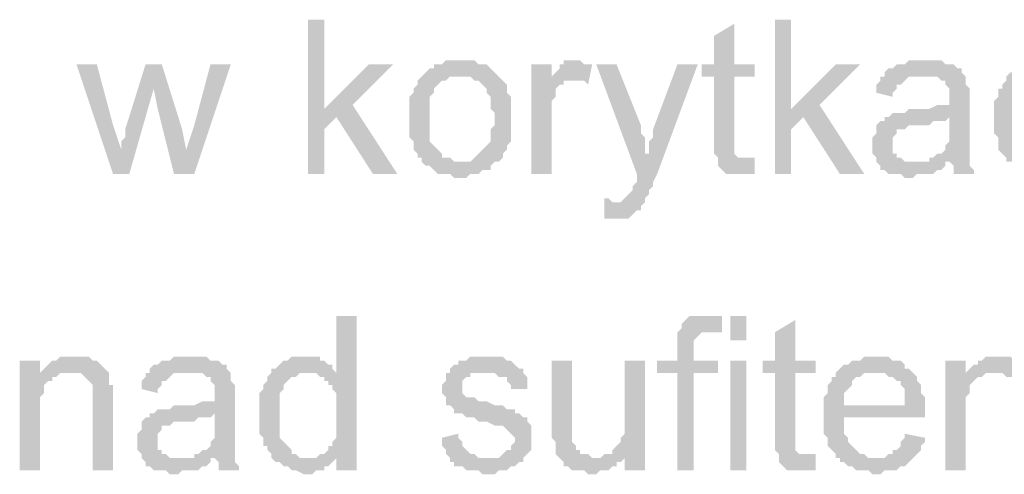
# Model space of a CAD drawing. Header units: millimetres. Extents: x -523 to 1404227, y -783705 to 1038705.
# Tile 391 of 508: x 708692 to 709718, y 221583 to 222058. Entities that reach past the tile are written whole.
import ezdxf

# ---------------------------------------------------------------- set-up
doc = ezdxf.new("R2010")
doc.units = ezdxf.units.MM
doc.linetypes.add('ACAD_ISO08W100', pattern=[36, 24, -3, 6, -3])
doc.layers.add('!!ELEKTRYKA', color=7, linetype='Continuous')

msp = doc.modelspace()

# ---------------------------------------------------------------- hatches: boundary and pattern name
at = {"layer": '!!ELEKTRYKA', "linetype": 'ACAD_ISO08W100'}
for points in [[(709009.17, 222057.55), (708992.24, 222057.55), (708992.24, 221896.68), (709009.17, 221896.68), (709009.17, 221943.25), (709021.87, 221955.95), (709009.17, 221964.42)], [(709496.02, 222057.55), (709479.08, 222057.55), (709479.08, 221896.68), (709496.02, 221896.68), (709496.02, 221943.25), (709508.72, 221955.95), (709496.02, 221964.42)], [(709436.75, 222053.32), (709415.58, 222040.62), (709415.58, 222010.99), (709402.88, 222010.99), (709402.88, 221998.29), (709415.58, 221998.29), (709415.58, 221930.55), (709415.58, 221930.55), (709415.58, 221922.08), (709415.58, 221917.85), (709419.81, 221913.62), (709449.45, 221913.62), (709445.21, 221913.62), (709440.98, 221913.62), (709440.98, 221913.62), (709436.75, 221917.85), (709436.75, 221917.85), (709436.75, 221922.08), (709436.75, 221930.55), (709436.75, 221998.29), (709457.91, 221998.29), (709457.91, 222010.99), (709436.75, 222010.99)], [(709153.11, 222015.22), (709153.11, 222015.22), (709136.17, 222015.22), (709131.94, 222010.99), (709127.71, 222010.99), (709123.47, 222010.99), (709123.47, 222006.75), (709119.24, 222006.75), (709115.01, 222002.52), (709115.01, 222002.52), (709110.77, 221998.29), (709153.11, 221998.29), (709153.11, 221998.29), (709157.34, 221998.29), (709161.57, 221998.29), (709165.81, 221994.05), (709170.04, 221994.05), (709174.27, 221989.82), (709174.27, 221989.82), (709178.51, 221985.59), (709178.51, 221981.35), (709182.74, 221977.12), (709182.74, 221972.89), (709182.74, 221968.65), (709182.74, 221964.42), (709186.97, 221960.18), (709186.97, 221955.95), (709186.97, 221955.95), (709186.97, 221947.48), (709182.74, 221943.25), (709182.74, 221939.02), (709182.74, 221934.78), (709182.74, 221930.55), (709178.51, 221926.32), (709178.51, 221926.32), (709174.27, 221922.08), (709174.27, 221922.08), (709170.04, 221917.85), (709165.81, 221913.62), (709165.81, 221913.62), (709161.57, 221909.38), (709157.34, 221909.38), (709153.11, 221909.38), (709110.77, 221909.38), (709115.01, 221905.15), (709119.24, 221905.15), (709123.47, 221900.92), (709123.47, 221900.92), (709127.71, 221896.68), (709131.94, 221896.68), (709136.17, 221896.68), (709140.41, 221896.68), (709144.64, 221892.45), (709153.11, 221892.45), (709153.11, 221892.45), (709157.34, 221892.45), (709161.57, 221896.68), (709165.81, 221896.68), (709170.04, 221896.68), (709174.27, 221900.92), (709178.51, 221900.92), (709182.74, 221900.92), (709182.74, 221905.15), (709186.97, 221909.38), (709191.21, 221909.38), (709195.44, 221913.62), (709195.44, 221917.85), (709199.67, 221922.08), (709199.67, 221922.08), (709199.67, 221926.32), (709203.91, 221930.55), (709203.91, 221930.55), (709203.91, 221934.78), (709203.91, 221939.02), (709203.91, 221947.48), (709203.91, 221951.72), (709203.91, 221955.95), (709203.91, 221960.18), (709203.91, 221964.42), (709203.91, 221968.65), (709203.91, 221972.89), (709203.91, 221977.12), (709199.67, 221981.35), (709199.67, 221985.59), (709199.67, 221989.82), (709195.44, 221994.05), (709191.21, 221998.29), (709191.21, 221998.29), (709186.97, 222002.52), (709182.74, 222006.75), (709182.74, 222006.75), (709178.51, 222010.99), (709174.27, 222010.99), (709170.04, 222010.99), (709165.81, 222015.22), (709161.57, 222015.22), (709157.34, 222015.22)], [(709271.64, 222015.22), (709271.64, 222015.22), (709258.94, 222015.22), (709258.94, 222010.99), (709254.71, 222010.99), (709254.71, 222006.75), (709250.48, 222002.52), (709246.24, 221998.29), (709246.24, 221994.05), (709267.41, 221994.05), (709271.64, 221994.05), (709275.88, 221994.05), (709280.11, 221994.05), (709284.34, 221989.82), (709288.58, 222010.99), (709284.34, 222010.99), (709280.11, 222010.99), (709275.88, 222015.22), (709275.88, 222015.22)], [(709635.72, 222015.22), (709635.72, 222015.22), (709618.79, 222015.22), (709614.55, 222010.99), (709610.32, 222010.99), (709606.09, 222010.99), (709601.85, 222006.75), (709597.62, 222006.75), (709593.38, 222002.52), (709593.38, 221998.29), (709631.49, 221998.29), (709635.72, 221998.29), (709639.95, 221998.29), (709644.19, 221998.29), (709648.42, 221998.29), (709652.65, 221994.05), (709656.89, 221994.05), (709656.89, 221989.82), (709656.89, 221989.82), (709661.12, 221985.59), (709661.12, 221981.35), (709661.12, 221977.12), (709661.12, 221977.12), (709661.12, 221968.65), (709661.12, 221968.65), (709656.89, 221968.65), (709652.65, 221968.65), (709652.65, 221968.65), (709648.42, 221968.65), (709639.95, 221964.42), (709635.72, 221964.42), (709631.49, 221964.42), (709627.25, 221964.42), (709618.79, 221964.42), (709614.55, 221960.18), (709610.32, 221960.18), (709610.32, 221960.18), (709606.09, 221960.18), (709601.85, 221960.18), (709597.62, 221955.95), (709661.12, 221955.95), (709661.12, 221947.48), (709661.12, 221943.25), (709661.12, 221939.02), (709661.12, 221934.78), (709661.12, 221930.55), (709656.89, 221926.32), (709656.89, 221926.32), (709656.89, 221922.08), (709652.65, 221917.85), (709648.42, 221917.85), (709644.19, 221913.62), (709639.95, 221913.62), (709639.95, 221909.38), (709661.12, 221909.38), (709661.12, 221909.38), (709665.35, 221905.15), (709665.35, 221900.92), (709665.35, 221896.68), (709686.52, 221896.68), (709686.52, 221896.68), (709686.52, 221900.92), (709682.29, 221905.15), (709682.29, 221909.38), (709682.29, 221913.62), (709682.29, 221913.62), (709682.29, 221917.85), (709682.29, 221922.08), (709682.29, 221926.32), (709682.29, 221930.55), (709682.29, 221939.02), (709682.29, 221943.25), (709682.29, 221972.89), (709682.29, 221972.89), (709682.29, 221977.12), (709682.29, 221981.35), (709682.29, 221985.59), (709678.05, 221989.82), (709678.05, 221989.82), (709678.05, 221994.05), (709678.05, 221998.29), (709673.82, 222002.52), (709673.82, 222006.75), (709669.59, 222006.75), (709665.35, 222010.99), (709661.12, 222010.99), (709656.89, 222010.99), (709652.65, 222015.22), (709648.42, 222015.22), (709644.19, 222015.22), (709639.95, 222015.22)], [(709762.72, 222015.22), (709745.79, 222015.22), (709741.56, 222010.99), (709737.32, 222010.99), (709733.09, 222006.75), (709733.09, 222006.75), (709728.85, 222002.52), (709724.62, 222002.52), (709720.39, 221998.29), (709720.39, 221994.05), (709716.15, 221989.82), (709716.15, 221985.59), (709711.92, 221985.59), (709711.92, 221981.35), (709711.92, 221977.12), (709707.69, 221972.89), (709707.69, 221968.65), (709707.69, 221964.42), (709707.69, 221960.18), (709707.69, 221955.95), (709707.69, 221947.48), (709707.69, 221943.25), (709707.69, 221939.02), (709711.92, 221934.78), (709711.92, 221930.55), (709711.92, 221926.32), (709711.92, 221922.08), (709716.15, 221917.85), (709716.15, 221917.85), (709720.39, 221913.62), (709720.39, 221909.38), (709758.49, 221909.38), (709758.49, 221909.38), (709754.26, 221909.38), (709750.02, 221909.38), (709745.79, 221913.62), (709741.56, 221913.62), (709741.56, 221917.85), (709737.32, 221922.08), (709737.32, 221922.08), (709733.09, 221922.08), (709733.09, 221926.32), (709733.09, 221930.55), (709728.85, 221934.78), (709728.85, 221939.02), (709728.85, 221943.25), (709728.85, 221947.48), (709728.85, 221955.95), (709728.85, 221955.95), (709728.85, 221960.18), (709728.85, 221964.42), (709728.85, 221968.65), (709728.85, 221972.89), (709733.09, 221977.12), (709733.09, 221981.35), (709737.32, 221985.59), (709737.32, 221989.82), (709737.32, 221989.82), (709741.56, 221994.05), (709745.79, 221994.05), (709750.02, 221998.29), (709754.26, 221998.29), (709758.49, 221998.29), (709762.72, 221998.29), (709796.59, 221998.29), (709796.59, 222002.52), (709792.36, 222006.75), (709788.12, 222006.75), (709788.12, 222010.99), (709783.89, 222010.99), (709779.66, 222010.99), (709775.42, 222015.22), (709771.19, 222015.22), (709766.96, 222015.22)], [(708772.1, 222010.99), (708750.93, 222010.99), (708789.03, 221896.68), (708797.5, 221922.08), (708789.03, 221947.48)], [(708839.83, 222010.99), (708822.9, 222010.99), (708801.73, 221943.25), (708801.73, 221934.78), (708797.5, 221930.55), (708797.5, 221926.32), (708797.5, 221922.08), (708797.5, 221922.08), (708789.03, 221896.68), (708805.96, 221896.68), (708831.37, 221985.59)], [(708839.83, 222010.99), (708831.37, 221985.59), (708835.6, 221964.42), (708852.53, 221896.68), (708865.23, 221922.08), (708861, 221943.25)], [(708911.8, 222010.99), (708890.63, 222010.99), (708873.7, 221947.48), (708865.23, 221922.08), (708852.53, 221896.68), (708873.7, 221896.68)], [(709081.14, 222010.99), (709055.74, 222010.99), (709009.17, 221964.42), (709021.87, 221955.95), (709059.97, 221896.68), (709085.37, 221896.68), (709038.8, 221968.65)], [(709246.24, 222010.99), (709225.08, 222010.99), (709225.08, 221896.68), (709246.24, 221896.68), (709246.24, 221955.95), (709246.24, 221960.18), (709246.24, 221964.42), (709246.24, 221968.65), (709246.24, 221972.89), (709250.48, 221977.12), (709250.48, 221981.35), (709250.48, 221985.59), (709254.71, 221989.82), (709258.94, 221989.82), (709258.94, 221994.05), (709263.18, 221994.05), (709267.41, 221994.05), (709246.24, 221994.05)], [(709313.98, 222010.99), (709292.81, 222010.99), (709335.14, 221896.68), (709347.85, 221917.85), (709343.61, 221917.85), (709343.61, 221926.32), (709343.61, 221930.55), (709343.61, 221934.78), (709339.38, 221939.02), (709339.38, 221943.25), (709339.38, 221947.48)], [(709398.65, 222010.99), (709377.48, 222010.99), (709352.08, 221943.25), (709352.08, 221943.25), (709352.08, 221939.02), (709352.08, 221934.78), (709347.85, 221930.55), (709347.85, 221926.32), (709347.85, 221922.08), (709347.85, 221917.85), (709335.14, 221896.68), (709335.14, 221896.68), (709335.14, 221892.45), (709335.14, 221888.22), (709330.91, 221883.98), (709330.91, 221879.75), (709326.68, 221875.52), (709326.68, 221875.52), (709326.68, 221875.52), (709322.44, 221871.28), (709322.44, 221871.28), (709318.21, 221867.05), (709309.74, 221867.05), (709343.61, 221867.05), (709343.61, 221871.28), (709343.61, 221871.28), (709347.85, 221875.52), (709347.85, 221879.75), (709352.08, 221883.98), (709352.08, 221888.22), (709356.31, 221896.68)], [(709567.98, 222010.99), (709542.58, 222010.99), (709496.02, 221964.42), (709508.72, 221955.95), (709546.82, 221896.68), (709572.22, 221896.68), (709525.65, 221968.65)], [(709110.77, 221998.29), (709110.77, 221998.29), (709106.54, 221994.05), (709106.54, 221989.82), (709102.31, 221985.59), (709102.31, 221981.35), (709098.07, 221977.12), (709098.07, 221972.89), (709098.07, 221968.65), (709098.07, 221964.42), (709098.07, 221960.18), (709098.07, 221955.95), (709098.07, 221955.95), (709098.07, 221947.48), (709098.07, 221943.25), (709098.07, 221939.02), (709098.07, 221934.78), (709102.31, 221930.55), (709102.31, 221926.32), (709102.31, 221922.08), (709106.54, 221917.85), (709106.54, 221913.62), (709110.77, 221913.62), (709110.77, 221909.38), (709153.11, 221909.38), (709148.87, 221909.38), (709144.64, 221909.38), (709140.41, 221913.62), (709136.17, 221913.62), (709131.94, 221913.62), (709131.94, 221917.85), (709127.71, 221922.08), (709127.71, 221922.08), (709123.47, 221926.32), (709123.47, 221926.32), (709119.24, 221930.55), (709119.24, 221934.78), (709119.24, 221939.02), (709119.24, 221943.25), (709119.24, 221947.48), (709119.24, 221955.95), (709119.24, 221955.95), (709119.24, 221960.18), (709119.24, 221964.42), (709119.24, 221968.65), (709119.24, 221972.89), (709119.24, 221977.12), (709123.47, 221981.35), (709123.47, 221985.59), (709127.71, 221989.82), (709127.71, 221989.82), (709131.94, 221994.05), (709136.17, 221994.05), (709140.41, 221998.29), (709144.64, 221998.29), (709148.87, 221998.29), (709153.11, 221998.29)], [(709593.38, 221998.29), (709589.15, 221998.29), (709589.15, 221994.05), (709584.92, 221989.82), (709584.92, 221985.59), (709584.92, 221981.35), (709601.85, 221977.12), (709601.85, 221981.35), (709606.09, 221985.59), (709606.09, 221989.82), (709610.32, 221989.82), (709614.55, 221994.05), (709614.55, 221994.05), (709618.79, 221998.29), (709623.02, 221998.29), (709627.25, 221998.29), (709631.49, 221998.29)], [(709597.62, 221955.95), (709593.38, 221955.95), (709593.38, 221951.72), (709589.15, 221951.72), (709584.92, 221947.48), (709584.92, 221943.25), (709584.92, 221939.02), (709580.68, 221934.78), (709580.68, 221930.55), (709580.68, 221926.32), (709580.68, 221926.32), (709580.68, 221922.08), (709580.68, 221917.85), (709584.92, 221913.62), (709584.92, 221909.38), (709589.15, 221905.15), (709589.15, 221905.15), (709589.15, 221900.92), (709593.38, 221900.92), (709597.62, 221896.68), (709601.85, 221896.68), (709606.09, 221896.68), (709610.32, 221896.68), (709614.55, 221892.45), (709618.79, 221892.45), (709623.02, 221892.45), (709627.25, 221896.68), (709631.49, 221896.68), (709635.72, 221896.68), (709639.95, 221896.68), (709644.19, 221896.68), (709648.42, 221900.92), (709652.65, 221900.92), (709656.89, 221905.15), (709656.89, 221909.38), (709623.02, 221909.38), (709623.02, 221909.38), (709618.79, 221909.38), (709614.55, 221909.38), (709610.32, 221913.62), (709606.09, 221913.62), (709606.09, 221917.85), (709601.85, 221917.85), (709601.85, 221922.08), (709601.85, 221926.32), (709601.85, 221930.55), (709601.85, 221934.78), (709606.09, 221939.02), (709606.09, 221939.02), (709606.09, 221943.25), (709610.32, 221943.25), (709614.55, 221943.25), (709618.79, 221947.48), (709623.02, 221947.48), (709627.25, 221947.48), (709631.49, 221947.48), (709635.72, 221947.48), (709639.95, 221947.48), (709644.19, 221951.72), (709648.42, 221951.72), (709652.65, 221951.72), (709656.89, 221951.72), (709661.12, 221955.95)], [(709457.91, 221913.62), (709419.81, 221913.62), (709419.81, 221909.38), (709419.81, 221909.38), (709419.81, 221905.15), (709424.05, 221900.92), (709428.28, 221896.68), (709432.51, 221896.68), (709432.51, 221896.68), (709440.98, 221896.68), (709445.21, 221896.68), (709445.21, 221896.68), (709449.45, 221896.68), (709453.68, 221896.68), (709457.91, 221896.68)], [(709301.28, 221871.28), (709301.28, 221850.12), (709326.68, 221850.12), (709330.91, 221854.35), (709330.91, 221854.35), (709335.14, 221858.58), (709339.38, 221858.58), (709339.38, 221862.82), (709343.61, 221867.05), (709309.74, 221867.05), (709309.74, 221867.05), (709305.51, 221871.28)], [(709043.04, 221748.51), (709021.87, 221748.51), (709021.87, 221689.24), (708992.24, 221689.24), (708996.47, 221689.24), (709000.7, 221689.24), (709004.94, 221685.01), (709009.17, 221685.01), (709009.17, 221680.78), (709013.4, 221680.78), (709013.4, 221676.54), (709017.64, 221676.54), (709017.64, 221672.31), (709021.87, 221668.08), (709021.87, 221663.84), (709021.87, 221659.61), (709021.87, 221655.38), (709021.87, 221651.14), (709021.87, 221642.68), (709021.87, 221638.44), (709021.87, 221634.21), (709021.87, 221629.98), (709021.87, 221625.74), (709021.87, 221621.51), (709017.64, 221617.28), (709017.64, 221613.04), (709013.4, 221613.04), (709013.4, 221608.81), (709009.17, 221604.58), (709004.94, 221604.58), (709000.7, 221600.34), (709021.87, 221600.34), (709021.87, 221587.64), (709043.04, 221587.64)], [(709407.11, 221748.51), (709390.18, 221748.51), (709385.95, 221744.28), (709385.95, 221744.28), (709381.71, 221740.05), (709381.71, 221735.81), (709377.48, 221731.58), (709411.35, 221731.58), (709415.58, 221731.58), (709419.81, 221731.58), (709424.05, 221731.58), (709424.05, 221748.51), (709424.05, 221748.51), (709419.81, 221748.51), (709415.58, 221748.51), (709411.35, 221748.51)], [(709500.25, 221744.28), (709479.08, 221731.58), (709479.08, 221701.94), (709466.38, 221701.94), (709466.38, 221689.24), (709479.08, 221689.24), (709479.08, 221621.51), (709479.08, 221621.51), (709479.08, 221613.04), (709479.08, 221608.81), (709483.32, 221604.58), (709512.95, 221604.58), (709508.72, 221604.58), (709504.48, 221604.58), (709504.48, 221604.58), (709500.25, 221608.81), (709500.25, 221608.81), (709500.25, 221613.04), (709500.25, 221621.51), (709500.25, 221689.24), (709521.42, 221689.24), (709521.42, 221701.94), (709500.25, 221701.94)], [(709377.48, 221731.58), (709377.48, 221731.58), (709377.48, 221701.94), (709356.31, 221701.94), (709356.31, 221689.24), (709377.48, 221689.24), (709377.48, 221587.64), (709394.41, 221587.64), (709394.41, 221689.24), (709419.81, 221689.24), (709419.81, 221701.94), (709394.41, 221701.94), (709394.41, 221714.65), (709394.41, 221718.88), (709394.41, 221723.11), (709398.65, 221727.35), (709398.65, 221727.35), (709398.65, 221727.35), (709402.88, 221731.58), (709407.11, 221731.58), (709411.35, 221731.58)], [(708712.83, 221701.94), (708691.66, 221701.94), (708691.66, 221587.64), (708712.83, 221587.64), (708712.83, 221651.14), (708712.83, 221655.38), (708712.83, 221659.61), (708712.83, 221663.84), (708717.06, 221668.08), (708717.06, 221672.31), (708717.06, 221676.54), (708721.3, 221680.78), (708721.3, 221680.78), (708725.53, 221680.78), (708725.53, 221685.01), (708729.76, 221685.01), (708712.83, 221685.01)], [(708746.7, 221706.18), (708746.7, 221706.18), (708734, 221706.18), (708729.76, 221701.94), (708725.53, 221701.94), (708721.3, 221697.71), (708721.3, 221697.71), (708717.06, 221693.48), (708712.83, 221689.24), (708742.46, 221689.24), (708746.7, 221689.24), (708750.93, 221689.24), (708755.16, 221689.24), (708759.4, 221685.01), (708759.4, 221685.01), (708763.63, 221680.78), (708767.86, 221676.54), (708767.86, 221676.54), (708767.86, 221672.31), (708767.86, 221668.08), (708767.86, 221663.84), (708767.86, 221659.61), (708767.86, 221587.64), (708789.03, 221587.64), (708789.03, 221659.61), (708789.03, 221659.61), (708789.03, 221668.08), (708789.03, 221672.31), (708789.03, 221676.54), (708784.8, 221676.54), (708784.8, 221680.78), (708784.8, 221685.01), (708784.8, 221689.24), (708780.56, 221693.48), (708780.56, 221693.48), (708776.33, 221697.71), (708772.1, 221701.94), (708767.86, 221701.94), (708767.86, 221701.94), (708763.63, 221706.18), (708759.4, 221706.18), (708750.93, 221706.18)], [(708869.47, 221706.18), (708869.47, 221706.18), (708852.53, 221706.18), (708848.3, 221701.94), (708844.07, 221701.94), (708839.83, 221701.94), (708835.6, 221697.71), (708831.37, 221697.71), (708827.13, 221693.48), (708827.13, 221689.24), (708865.23, 221689.24), (708869.47, 221689.24), (708873.7, 221689.24), (708877.93, 221689.24), (708882.17, 221689.24), (708886.4, 221685.01), (708890.63, 221685.01), (708890.63, 221680.78), (708890.63, 221680.78), (708894.87, 221676.54), (708894.87, 221672.31), (708894.87, 221668.08), (708894.87, 221668.08), (708894.87, 221659.61), (708894.87, 221659.61), (708890.63, 221659.61), (708886.4, 221659.61), (708886.4, 221659.61), (708882.17, 221659.61), (708873.7, 221655.38), (708869.47, 221655.38), (708865.23, 221655.38), (708861, 221655.38), (708852.53, 221655.38), (708848.3, 221651.14), (708844.07, 221651.14), (708844.07, 221651.14), (708839.83, 221651.14), (708835.6, 221651.14), (708831.37, 221646.91), (708894.87, 221646.91), (708894.87, 221638.44), (708894.87, 221634.21), (708894.87, 221629.98), (708894.87, 221625.74), (708894.87, 221621.51), (708890.63, 221617.28), (708890.63, 221617.28), (708890.63, 221613.04), (708886.4, 221608.81), (708882.17, 221608.81), (708877.93, 221604.58), (708873.7, 221604.58), (708873.7, 221600.34), (708894.87, 221600.34), (708894.87, 221600.34), (708899.1, 221596.11), (708899.1, 221591.88), (708899.1, 221587.64), (708920.27, 221587.64), (708920.27, 221587.64), (708920.27, 221591.88), (708916.03, 221596.11), (708916.03, 221600.34), (708916.03, 221604.58), (708916.03, 221604.58), (708916.03, 221608.81), (708916.03, 221613.04), (708916.03, 221617.28), (708916.03, 221621.51), (708916.03, 221629.98), (708916.03, 221634.21), (708916.03, 221663.84), (708916.03, 221663.84), (708916.03, 221668.08), (708916.03, 221672.31), (708916.03, 221676.54), (708911.8, 221680.78), (708911.8, 221680.78), (708911.8, 221685.01), (708911.8, 221689.24), (708907.57, 221693.48), (708907.57, 221697.71), (708903.33, 221697.71), (708899.1, 221701.94), (708894.87, 221701.94), (708890.63, 221701.94), (708886.4, 221706.18), (708882.17, 221706.18), (708877.93, 221706.18), (708873.7, 221706.18)], [(708988, 221706.18), (708988, 221706.18), (708975.3, 221706.18), (708971.07, 221701.94), (708966.84, 221701.94), (708962.6, 221697.71), (708962.6, 221697.71), (708958.37, 221693.48), (708954.14, 221693.48), (708954.14, 221689.24), (708949.9, 221685.01), (708949.9, 221680.78), (708945.67, 221676.54), (708945.67, 221676.54), (708945.67, 221672.31), (708941.43, 221668.08), (708941.43, 221663.84), (708941.43, 221659.61), (708941.43, 221655.38), (708941.43, 221651.14), (708941.43, 221646.91), (708941.43, 221642.68), (708941.43, 221638.44), (708941.43, 221634.21), (708941.43, 221629.98), (708941.43, 221625.74), (708945.67, 221621.51), (708945.67, 221617.28), (708945.67, 221613.04), (708949.9, 221613.04), (708949.9, 221608.81), (708954.14, 221604.58), (708954.14, 221600.34), (708992.24, 221600.34), (708988, 221600.34), (708983.77, 221600.34), (708979.54, 221604.58), (708975.3, 221604.58), (708975.3, 221608.81), (708971.07, 221613.04), (708971.07, 221613.04), (708966.84, 221617.28), (708966.84, 221617.28), (708962.6, 221621.51), (708962.6, 221625.74), (708962.6, 221629.98), (708962.6, 221634.21), (708962.6, 221638.44), (708962.6, 221646.91), (708962.6, 221646.91), (708962.6, 221651.14), (708962.6, 221655.38), (708962.6, 221659.61), (708962.6, 221663.84), (708962.6, 221668.08), (708966.84, 221672.31), (708966.84, 221676.54), (708971.07, 221680.78), (708971.07, 221680.78), (708975.3, 221685.01), (708979.54, 221685.01), (708983.77, 221689.24), (708988, 221689.24), (708992.24, 221689.24), (709021.87, 221689.24), (709017.64, 221693.48), (709017.64, 221697.71), (709013.4, 221697.71), (709009.17, 221701.94), (709004.94, 221701.94), (709004.94, 221706.18), (709000.7, 221706.18), (708992.24, 221706.18)], [(709174.27, 221706.18), (709174.27, 221706.18), (709161.57, 221706.18), (709157.34, 221701.94), (709157.34, 221701.94), (709153.11, 221701.94), (709148.87, 221701.94), (709148.87, 221697.71), (709144.64, 221697.71), (709140.41, 221693.48), (709140.41, 221689.24), (709178.51, 221689.24), (709178.51, 221689.24), (709182.74, 221689.24), (709186.97, 221689.24), (709191.21, 221685.01), (709195.44, 221685.01), (709199.67, 221685.01), (709199.67, 221680.78), (709203.91, 221676.54), (709203.91, 221672.31), (709220.84, 221672.31), (709220.84, 221676.54), (709220.84, 221680.78), (709220.84, 221685.01), (709216.61, 221689.24), (709216.61, 221693.48), (709216.61, 221693.48), (709212.38, 221693.48), (709208.14, 221697.71), (709203.91, 221701.94), (709199.67, 221701.94), (709199.67, 221701.94), (709195.44, 221706.18), (709191.21, 221706.18), (709186.97, 221706.18), (709182.74, 221706.18)], [(709267.41, 221701.94), (709246.24, 221701.94), (709246.24, 221629.98), (709246.24, 221629.98), (709246.24, 221625.74), (709246.24, 221621.51), (709250.48, 221617.28), (709250.48, 221613.04), (709250.48, 221608.81), (709250.48, 221604.58), (709254.71, 221600.34), (709254.71, 221600.34), (709258.94, 221596.11), (709258.94, 221591.88), (709263.18, 221591.88), (709267.41, 221587.64), (709271.64, 221587.64), (709275.88, 221587.64), (709280.11, 221587.64), (709284.34, 221583.41), (709288.58, 221583.41), (709288.58, 221583.41), (709292.81, 221583.41), (709297.04, 221587.64), (709301.28, 221587.64), (709305.51, 221587.64), (709309.74, 221591.88), (709313.98, 221591.88), (709313.98, 221596.11), (709318.21, 221596.11), (709322.44, 221600.34), (709292.81, 221600.34), (709288.58, 221600.34), (709284.34, 221604.58), (709280.11, 221604.58), (709275.88, 221604.58), (709275.88, 221608.81), (709271.64, 221608.81), (709271.64, 221613.04), (709267.41, 221617.28), (709267.41, 221621.51), (709267.41, 221621.51), (709267.41, 221629.98), (709267.41, 221634.21), (709267.41, 221638.44)], [(709343.61, 221701.94), (709322.44, 221701.94), (709322.44, 221642.68), (709322.44, 221642.68), (709322.44, 221634.21), (709322.44, 221629.98), (709322.44, 221625.74), (709318.21, 221621.51), (709318.21, 221617.28), (709318.21, 221617.28), (709313.98, 221613.04), (709309.74, 221608.81), (709309.74, 221604.58), (709322.44, 221604.58), (709322.44, 221587.64), (709343.61, 221587.64)], [(709584.92, 221706.18), (709572.22, 221706.18), (709567.98, 221701.94), (709559.52, 221701.94), (709555.28, 221697.71), (709551.05, 221697.71), (709546.82, 221693.48), (709542.58, 221689.24), (709584.92, 221689.24), (709584.92, 221689.24), (709589.15, 221689.24), (709593.38, 221689.24), (709597.62, 221685.01), (709601.85, 221685.01), (709606.09, 221680.78), (709610.32, 221680.78), (709610.32, 221676.54), (709610.32, 221676.54), (709614.55, 221672.31), (709614.55, 221668.08), (709614.55, 221663.84), (709614.55, 221655.38), (709551.05, 221655.38), (709635.72, 221655.38), (709635.72, 221659.61), (709635.72, 221663.84), (709631.49, 221668.08), (709631.49, 221672.31), (709631.49, 221676.54), (709627.25, 221680.78), (709627.25, 221685.01), (709623.02, 221689.24), (709623.02, 221689.24), (709618.79, 221693.48), (709614.55, 221693.48), (709614.55, 221697.71), (709610.32, 221701.94), (709606.09, 221701.94), (709601.85, 221701.94), (709597.62, 221706.18), (709593.38, 221706.18), (709589.15, 221706.18)], [(709678.05, 221701.94), (709656.89, 221701.94), (709656.89, 221587.64), (709678.05, 221587.64), (709678.05, 221646.91), (709678.05, 221651.14), (709678.05, 221655.38), (709678.05, 221659.61), (709678.05, 221663.84), (709682.29, 221668.08), (709682.29, 221672.31), (709682.29, 221676.54), (709686.52, 221680.78), (709686.52, 221680.78), (709690.75, 221685.01), (709694.99, 221685.01), (709678.05, 221689.24)], [(709711.92, 221706.18), (709699.22, 221706.18), (709694.99, 221701.94), (709690.75, 221701.94), (709690.75, 221697.71), (709686.52, 221697.71), (709682.29, 221693.48), (709678.05, 221689.24), (709707.69, 221689.24), (709707.69, 221689.24), (709711.92, 221689.24), (709716.15, 221689.24), (709720.39, 221685.01), (709745.79, 221685.01), (709745.79, 221689.24), (709741.56, 221693.48), (709737.32, 221693.48), (709737.32, 221697.71), (709733.09, 221701.94), (709733.09, 221701.94), (709728.85, 221701.94), (709724.62, 221706.18), (709720.39, 221706.18), (709716.15, 221706.18)], [(708712.83, 221689.24), (708712.83, 221685.01), (708729.76, 221685.01), (708734, 221689.24), (708738.23, 221689.24), (708742.46, 221689.24)], [(708827.13, 221689.24), (708822.9, 221689.24), (708822.9, 221685.01), (708818.67, 221680.78), (708818.67, 221676.54), (708818.67, 221672.31), (708835.6, 221668.08), (708835.6, 221672.31), (708839.83, 221676.54), (708839.83, 221680.78), (708844.07, 221680.78), (708848.3, 221685.01), (708848.3, 221685.01), (708852.53, 221689.24), (708856.77, 221689.24), (708861, 221689.24), (708865.23, 221689.24)], [(709140.41, 221689.24), (709136.17, 221689.24), (709136.17, 221680.78), (709131.94, 221676.54), (709131.94, 221672.31), (709131.94, 221668.08), (709136.17, 221663.84), (709136.17, 221659.61), (709136.17, 221655.38), (709140.41, 221655.38), (709144.64, 221651.14), (709144.64, 221646.91), (709148.87, 221646.91), (709148.87, 221646.91), (709153.11, 221646.91), (709157.34, 221642.68), (709161.57, 221642.68), (709165.81, 221642.68), (709170.04, 221638.44), (709174.27, 221638.44), (709178.51, 221638.44), (709186.97, 221634.21), (709191.21, 221634.21), (709195.44, 221634.21), (709199.67, 221629.98), (709199.67, 221629.98), (709203.91, 221625.74), (709203.91, 221625.74), (709208.14, 221621.51), (709208.14, 221617.28), (709203.91, 221613.04), (709203.91, 221608.81), (709199.67, 221608.81), (709195.44, 221604.58), (709195.44, 221604.58), (709191.21, 221600.34), (709186.97, 221600.34), (709178.51, 221600.34), (709140.41, 221600.34), (709140.41, 221596.11), (709144.64, 221596.11), (709144.64, 221591.88), (709148.87, 221591.88), (709153.11, 221591.88), (709157.34, 221587.64), (709161.57, 221587.64), (709165.81, 221587.64), (709170.04, 221587.64), (709174.27, 221583.41), (709178.51, 221583.41), (709182.74, 221583.41), (709186.97, 221583.41), (709191.21, 221587.64), (709195.44, 221587.64), (709199.67, 221587.64), (709203.91, 221591.88), (709208.14, 221591.88), (709212.38, 221596.11), (709216.61, 221596.11), (709216.61, 221600.34), (709220.84, 221604.58), (709220.84, 221604.58), (709225.08, 221608.81), (709225.08, 221613.04), (709225.08, 221617.28), (709225.08, 221621.51), (709225.08, 221621.51), (709225.08, 221625.74), (709225.08, 221629.98), (709225.08, 221634.21), (709220.84, 221638.44), (709220.84, 221642.68), (709216.61, 221642.68), (709212.38, 221646.91), (709208.14, 221646.91), (709208.14, 221651.14), (709203.91, 221651.14), (709199.67, 221651.14), (709195.44, 221655.38), (709191.21, 221655.38), (709186.97, 221655.38), (709178.51, 221659.61), (709178.51, 221659.61), (709174.27, 221659.61), (709170.04, 221659.61), (709165.81, 221663.84), (709161.57, 221663.84), (709161.57, 221663.84), (709157.34, 221663.84), (709153.11, 221668.08), (709153.11, 221672.31), (709153.11, 221676.54), (709153.11, 221676.54), (709153.11, 221680.78), (709157.34, 221685.01), (709161.57, 221685.01), (709161.57, 221689.24), (709165.81, 221689.24), (709174.27, 221689.24), (709178.51, 221689.24)], [(709542.58, 221689.24), (709542.58, 221689.24), (709542.58, 221685.01), (709538.35, 221685.01), (709538.35, 221680.78), (709534.12, 221676.54), (709534.12, 221672.31), (709534.12, 221668.08), (709529.88, 221663.84), (709529.88, 221659.61), (709529.88, 221655.38), (709529.88, 221651.14), (709529.88, 221642.68), (709529.88, 221638.44), (709529.88, 221634.21), (709529.88, 221629.98), (709529.88, 221625.74), (709534.12, 221621.51), (709534.12, 221617.28), (709534.12, 221613.04), (709538.35, 221608.81), (709538.35, 221608.81), (709542.58, 221604.58), (709542.58, 221600.34), (709584.92, 221600.34), (709584.92, 221600.34), (709580.68, 221600.34), (709576.45, 221600.34), (709572.22, 221604.58), (709567.98, 221604.58), (709563.75, 221608.81), (709559.52, 221613.04), (709559.52, 221613.04), (709559.52, 221613.04), (709555.28, 221617.28), (709555.28, 221621.51), (709551.05, 221625.74), (709551.05, 221629.98), (709551.05, 221634.21), (709551.05, 221642.68), (709635.72, 221642.68), (709635.72, 221642.68), (709635.72, 221646.91), (709635.72, 221651.14), (709635.72, 221655.38), (709551.05, 221655.38), (709551.05, 221655.38), (709551.05, 221663.84), (709551.05, 221668.08), (709555.28, 221672.31), (709555.28, 221672.31), (709559.52, 221676.54), (709559.52, 221680.78), (709563.75, 221685.01), (709567.98, 221685.01), (709572.22, 221689.24), (709576.45, 221689.24), (709580.68, 221689.24), (709584.92, 221689.24)], [(709678.05, 221689.24), (709678.05, 221689.24), (709694.99, 221685.01), (709699.22, 221689.24), (709703.45, 221689.24), (709707.69, 221689.24)], [(708831.37, 221646.91), (708827.13, 221646.91), (708827.13, 221642.68), (708822.9, 221642.68), (708818.67, 221638.44), (708818.67, 221634.21), (708818.67, 221629.98), (708814.43, 221625.74), (708814.43, 221621.51), (708814.43, 221617.28), (708814.43, 221617.28), (708814.43, 221613.04), (708814.43, 221608.81), (708818.67, 221604.58), (708818.67, 221600.34), (708822.9, 221596.11), (708822.9, 221596.11), (708822.9, 221591.88), (708827.13, 221591.88), (708831.37, 221587.64), (708835.6, 221587.64), (708839.83, 221587.64), (708844.07, 221587.64), (708848.3, 221583.41), (708852.53, 221583.41), (708856.77, 221583.41), (708861, 221587.64), (708865.23, 221587.64), (708869.47, 221587.64), (708873.7, 221587.64), (708877.93, 221587.64), (708882.17, 221591.88), (708886.4, 221591.88), (708890.63, 221596.11), (708890.63, 221600.34), (708856.77, 221600.34), (708856.77, 221600.34), (708852.53, 221600.34), (708848.3, 221600.34), (708844.07, 221604.58), (708839.83, 221604.58), (708839.83, 221608.81), (708835.6, 221608.81), (708835.6, 221613.04), (708835.6, 221617.28), (708835.6, 221621.51), (708835.6, 221625.74), (708839.83, 221629.98), (708839.83, 221629.98), (708839.83, 221634.21), (708844.07, 221634.21), (708848.3, 221634.21), (708852.53, 221638.44), (708856.77, 221638.44), (708861, 221638.44), (708865.23, 221638.44), (708869.47, 221638.44), (708873.7, 221638.44), (708877.93, 221642.68), (708882.17, 221642.68), (708886.4, 221642.68), (708890.63, 221642.68), (708894.87, 221646.91)], [(709148.87, 221625.74), (709131.94, 221621.51), (709131.94, 221621.51), (709131.94, 221613.04), (709136.17, 221608.81), (709136.17, 221604.58), (709140.41, 221600.34), (709178.51, 221600.34), (709178.51, 221600.34), (709174.27, 221600.34), (709170.04, 221600.34), (709165.81, 221604.58), (709161.57, 221604.58), (709157.34, 221608.81), (709157.34, 221608.81), (709153.11, 221613.04), (709153.11, 221617.28), (709148.87, 221621.51)], [(709614.55, 221625.74), (709614.55, 221621.51), (709610.32, 221617.28), (709610.32, 221613.04), (709606.09, 221608.81), (709601.85, 221608.81), (709601.85, 221604.58), (709597.62, 221604.58), (709593.38, 221600.34), (709589.15, 221600.34), (709584.92, 221600.34), (709542.58, 221600.34), (709546.82, 221600.34), (709546.82, 221596.11), (709551.05, 221596.11), (709555.28, 221591.88), (709559.52, 221591.88), (709563.75, 221587.64), (709567.98, 221587.64), (709572.22, 221587.64), (709576.45, 221587.64), (709580.68, 221583.41), (709584.92, 221583.41), (709589.15, 221583.41), (709593.38, 221587.64), (709597.62, 221587.64), (709601.85, 221587.64), (709606.09, 221587.64), (709610.32, 221591.88), (709614.55, 221591.88), (709618.79, 221596.11), (709618.79, 221596.11), (709623.02, 221600.34), (709627.25, 221604.58), (709627.25, 221604.58), (709631.49, 221608.81), (709631.49, 221613.04), (709635.72, 221617.28), (709635.72, 221621.51)], [(709309.74, 221604.58), (709301.28, 221604.58), (709297.04, 221600.34), (709292.81, 221600.34), (709322.44, 221600.34), (709322.44, 221604.58)], [(709521.42, 221604.58), (709483.32, 221604.58), (709483.32, 221600.34), (709483.32, 221600.34), (709483.32, 221596.11), (709487.55, 221591.88), (709491.78, 221587.64), (709496.02, 221587.64), (709496.02, 221587.64), (709504.48, 221587.64), (709508.72, 221587.64), (709508.72, 221587.64), (709512.95, 221587.64), (709517.18, 221587.64), (709521.42, 221587.64)], [(709000.7, 221600.34), (708954.14, 221600.34), (708958.37, 221596.11), (708962.6, 221596.11), (708966.84, 221591.88), (708966.84, 221591.88), (708971.07, 221591.88), (708975.3, 221587.64), (708975.3, 221587.64), (708979.54, 221587.64), (708988, 221583.41), (708992.24, 221583.41), (708996.47, 221583.41), (709000.7, 221587.64), (709004.94, 221587.64), (709009.17, 221587.64), (709009.17, 221591.88), (709013.4, 221591.88), (709017.64, 221596.11), (709021.87, 221600.34), (709021.87, 221600.34)]]:
    msp.add_hatch(color=7, dxfattribs=at).paths.add_polyline_path(points)

# ---------------------------------------------------------------- linework, layer by layer
at = {"layer": '!!ELEKTRYKA', "color": 7, "linetype": 'ACAD_ISO08W100', "lineweight": -3}
for points in [[(709449.45, 221723.11), (709449.45, 221748.51), (709432.51, 221723.11), (709432.51, 221748.51)], [(709449.45, 221587.64), (709449.45, 221701.94), (709432.51, 221587.64), (709432.51, 221701.94)]]:
    msp.add_solid(points, dxfattribs=at)

doc.saveas('drawing.dxf')
